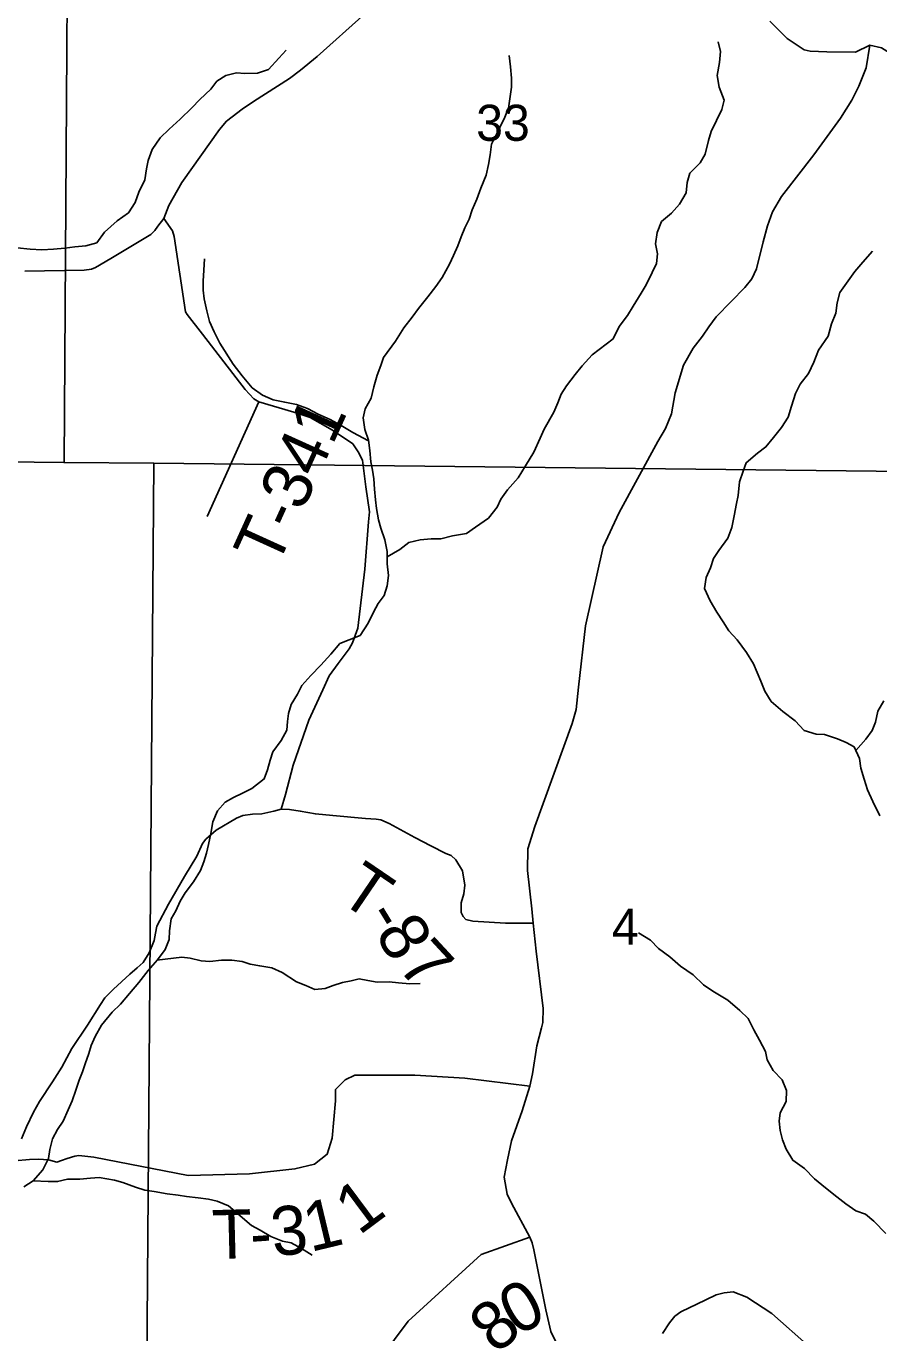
# Model space of a CAD drawing. Extents: x 2043100 to 2470832, y 443715 to 810583.
# Drawn here: x 2268942 to 2274168, y 633122 to 641129 of the extents above; entities that cross this region are included whole.
import ezdxf

# ---------------------------------------------------------------- set-up
doc = ezdxf.new("R2010")
doc.units = 0
for name, color, linetype in [('GM_X_County_Road', 7, 'Continuous'), ('GM_X_Minor_River', 7, 'Continuous'), ('GM_X_Section', 7, 'Continuous'), ('GM_X_Section_Text', 7, 'Continuous'), ('GM_X_Township_Road', 7, 'Continuous'), ('GM_X_Township_Road_Text', 7, 'Continuous')]:
    doc.layers.add(name, color=color, linetype=linetype)

msp = doc.modelspace()

# ---------------------------------------------------------------- linework, layer by layer
at = {"layer": 'GM_X_County_Road'}
for points in [[(2271017.7, 641203.3), (2270725.5, 640942.7), (2270623.4, 640858.5), (2270555.3, 640808.4), (2270335.2, 640666), (2270265.1, 640619.9), (2270205, 640573.8), (2270169, 640545.7), (2270127, 640495.6), (2269896.9, 640170.9), (2269816.8, 640028.6), (2269784.8, 639950.4), (2269748.8, 639902.3), (2269730.8, 639876.3), (2269706.8, 639852.2), (2269460.6, 639705.8), (2269366.5, 639649.7), (2269342.5, 639639.6), (2269298.4, 639633.6), (2268934, 639627.4)], [(2272192, 633058.1), (2272156.8, 633129.6), (2272126.4, 633263.3), (2272053.8, 633630.7), (2272043, 633674.6), (2272028.9, 633708.6), (2271916.6, 633916.7), (2271889.6, 633972.3), (2271871.8, 634076.2), (2271891.9, 634182.8), (2271915.8, 634299.5), (2271982.5, 634483.1), (2272028.6, 634633.7), (2272044.5, 634708.6), (2272071.4, 634881.5), (2272099.5, 634990.2), (2272108.9, 635024.4), (2272111.4, 635108.6), (2272067.1, 635460.5), (2272050, 635632.5), (2272040.4, 635720.5), (2272014.2, 635954.5), (2272015.9, 636086.8), (2272059.4, 636223.9), (2272288.2, 636855.3), (2272312.7, 636941.9), (2272326.2, 637078.4), (2272369.5, 637453.9), (2272478.9, 637938.9), (2272577.1, 638149.1), (2272813.4, 638584.2), (2272860, 638663.2), (2272896.4, 638752.1), (2272920.1, 638880.8), (2272971.1, 639052), (2273029.2, 639155.3), (2273086.8, 639228.5), (2273124.9, 639286.6), (2273170.9, 639346.8), (2273263, 639441), (2273347, 639527.2), (2273389, 639579.3), (2273417, 639641.4), (2273459, 639807.7), (2273485, 639905.9), (2273515, 639990.1), (2273571, 640084.3), (2273769.1, 640340.8), (2273933.2, 640565.3), (2274001.3, 640675.6), (2274045.3, 640761.7), (2274089.3, 640874), (2274112.5, 641011.8), (2274025.1, 640968.1), (2273849, 640972), (2273746.8, 640976), (2273710.8, 640984), (2273606.7, 641052.1), (2273500.5, 641158.3)], [(2273742.7, 633036.4), (2273511, 633240.5), (2273359.2, 633340), (2273274.6, 633372.5), (2273220.7, 633367.5), (2273170.9, 633354.5), (2273047.9, 633296.2), (2273008.7, 633276.9), (2272954.7, 633250.4), (2272917.2, 633223.7), (2272883.9, 633183), (2272841.1, 633118.1)]]:
    msp.add_lwpolyline(points, dxfattribs=at)
at = {"layer": 'GM_X_Minor_River'}
for points in [[(2272540, 639213.6), (2272577.2, 639287.3), (2272626.5, 639355.8), (2272661.9, 639412.3), (2272711.1, 639492.9), (2272742.5, 639543.2), (2272777.7, 639619.7), (2272805.2, 639674), (2272810.5, 639734.2), (2272799.9, 639794.1), (2272809.2, 639864.3), (2272836.5, 639930.6), (2272898, 639983.3), (2272945.4, 640037.9), (2272986.7, 640106.4), (2272992, 640170.5), (2273009.4, 640226.7), (2273072.7, 640291.4), (2273104.2, 640343.8), (2273123.3, 640428.1), (2273140.8, 640482.3), (2273172, 640550.8), (2273205.4, 640617.2), (2273218.8, 640675.4), (2273189.9, 640755.2), (2273177.2, 640827.1), (2273190.4, 640905.3), (2273197.7, 640973.5), (2273183.1, 641033.4)], [(2268887.5, 639770.1), (2268967.5, 639762.9), (2269037.5, 639757.6), (2269109.5, 639762.3), (2269179.4, 639769.1), (2269239.3, 639775.7), (2269307.2, 639782.4), (2269375, 639801.1), (2269422.3, 639865.7), (2269499.5, 639936.6), (2269569, 639985.3), (2269610.4, 640047.8), (2269631.7, 640112.1), (2269668.9, 640186.6), (2269680.2, 640254.8), (2269689.7, 640304.9), (2269715, 640373.3), (2269762.3, 640443.8), (2269817.7, 640496.4), (2269885, 640559.2), (2269958.3, 640628), (2270005.8, 640678.6), (2270073.1, 640741.4), (2270110.6, 640791.8), (2270166.2, 640826.4), (2270232, 640843.1), (2270282.1, 640837.6), (2270360, 640840.4), (2270427.7, 640863.1), (2270491, 640931.8), (2270534.5, 640982.3)], [(2271204.6, 639197.9), (2271255.7, 639279.8), (2271307, 639346.4), (2271346.5, 639398.9), (2271403.7, 639469.5), (2271453, 639534.1), (2271492.5, 639588.6), (2271535.6, 639671.1), (2271561.1, 639723.4), (2271588.5, 639781.8), (2271607.9, 639838), (2271631.3, 639892.3), (2271656.7, 639946.7), (2271676.2, 640002.9), (2271703.5, 640069.3), (2271728.8, 640135.6), (2271762, 640216), (2271775.3, 640280.2), (2271786.7, 640340.4), (2271794, 640404.6), (2271839.1, 640495.1), (2271876.3, 640571.6), (2271897.7, 640625.9), (2271909, 640698.1), (2271916.4, 640754.2), (2271915.8, 640810.3), (2271911.1, 640878.3), (2271902.4, 640948.3)], [(2273857.4, 639229.1), (2273878.6, 639304.5), (2273903.9, 639370.9), (2273911.3, 639433), (2273928.6, 639497.2), (2273970, 639553.7), (2274021.3, 639624.3), (2274070.6, 639682.9), (2274127.9, 639749.6)], [(2270129.1, 639185.2), (2270094.3, 639255.9), (2270065.7, 639319.7), (2270049, 639383.6), (2270032.3, 639457.5), (2270027.7, 639511.5), (2270027.2, 639565.6), (2270030.5, 639633.7), (2270035.8, 639703.8)], [(2270115.1, 636320.6), (2270160.9, 636372.9), (2270212.9, 636403.2), (2270267, 636429.4), (2270325, 636457.7), (2270400.9, 636516.2), (2270420.7, 636572.3), (2270436.5, 636630.5), (2270454.3, 636682.6), (2270504.2, 636750.9), (2270540, 636815.2), (2270543.8, 636867.2), (2270549.5, 636917.3), (2270565.4, 636971.5), (2270605.2, 637035.8), (2270631, 637087.9), (2270686.9, 637150.3), (2270748.8, 637212.6), (2270808.6, 637281), (2270864.5, 637345.3), (2270922.5, 637367.6), (2270988.6, 637395.9), (2271038.4, 637470.2), (2271070.2, 637538.5), (2271100, 637590.7), (2271135.9, 637640.9), (2271153.7, 637699), (2271163.4, 637763.2), (2271155.1, 637833.2), (2271154.8, 637909.3), (2271140.4, 637981.4), (2271116, 638053.3), (2271101.8, 638103.3), (2271089.4, 638173.4), (2271083.2, 638225.4), (2271076.9, 638291.5), (2271072.6, 638355.5), (2271064.3, 638407.6), (2271054.1, 638459.6), (2271047.8, 638527.7), (2271039.5, 638591.7), (2271017.1, 638657.7), (2271006.8, 638727.7), (2271020.6, 638783.9), (2271056.4, 638850.1), (2271072.1, 638918.3), (2271093.9, 638990.5), (2271115.7, 639048.7), (2271131.5, 639098.8), (2271204.6, 639197.9)], [(2271040, 638587.5), (2270945, 638639.3), (2270872.7, 638681.1), (2270804.3, 638718.8), (2270732, 638750.5), (2270665.7, 638786.3), (2270599.4, 638810), (2270527.1, 638823.7), (2270454.9, 638839.4), (2270390.6, 638867.2), (2270326.3, 638913), (2270265.8, 638986.8), (2270211.3, 639056.6), (2270129.1, 639185.2)], [(2271154.9, 637877.3), (2271232.9, 637921.7), (2271286.9, 637964), (2271357, 637980.3), (2271425.1, 637986.6), (2271483.3, 637986.9), (2271555.4, 638005.2), (2271641.5, 638019.6), (2271695.5, 638057.9), (2271775.4, 638114.3), (2271829.3, 638180.7), (2271851.1, 638230.8), (2271891, 638287.1), (2271956.8, 638361.5), (2272002.6, 638433.8), (2272052.4, 638518.1), (2272092.1, 638604.4), (2272115.9, 638658.5), (2272175.6, 638762.9), (2272199.4, 638821.1), (2272221.3, 638873.3), (2272253.1, 638925.5), (2272306.9, 638993.8), (2272348.8, 639048.1), (2272410.7, 639114.4), (2272540, 639213.6)], [(2274173.5, 636290.5), (2274131, 636378.4), (2274098.6, 636448.4), (2274078.3, 636514.3), (2274057.9, 636582.3), (2274049.7, 636640.4), (2274017.3, 636712.3), (2273967, 636740.2), (2273914.8, 636762), (2273834.5, 636787.6), (2273784.3, 636789.4), (2273710, 636813.1), (2273655.6, 636873), (2273579.2, 636928.7), (2273508.8, 636990.5), (2273468.4, 637054.4), (2273444.1, 637114.4), (2273421.8, 637168.3), (2273399.5, 637220.3), (2273357.1, 637290.2), (2273298.6, 637368), (2273248.2, 637423.9), (2273213.9, 637477.8), (2273175.5, 637537.7), (2273133.1, 637607.6), (2273098.7, 637683.6), (2273110.4, 637749.7), (2273136.2, 637809.9), (2273154, 637866.1), (2273187.9, 637916.3), (2273241.7, 637990.6), (2273267.5, 638056.8), (2273281.2, 638129), (2273294.9, 638203.1), (2273304.7, 638253.2), (2273314.4, 638337.4), (2273336.1, 638401.6), (2273354, 638453.7), (2273423.9, 638512.1), (2273475.9, 638550.4), (2273521.7, 638608.6), (2273571.6, 638668.9), (2273611.4, 638733.2), (2273633.2, 638799.4), (2273656.9, 638877.6), (2273684.7, 638935.8), (2273736.5, 639000.1), (2273768.3, 639070.3), (2273798.1, 639142.5), (2273857.4, 639229.1)], [(2274027.1, 636690.4), (2274087.2, 636760.7), (2274127.1, 636812.9), (2274146.9, 636863.1), (2274160.7, 636931.2), (2274198.5, 636995.5)], [(2268928.1, 634016.2), (2268984.1, 634054.5), (2269043.9, 634120.9), (2269079.7, 634191.2), (2269087.5, 634245.2), (2269103.3, 634311.4), (2269133.1, 634367.6), (2269169, 634419.9), (2269198.7, 634488.1), (2269224.5, 634544.3), (2269246.3, 634608.4), (2269266.1, 634670.6), (2269287.9, 634720.8), (2269303.8, 634770.9), (2269325.5, 634833.1), (2269339.4, 634883.2), (2269365.2, 634937.4), (2269403, 635007.7), (2269468.8, 635086.1), (2269520.7, 635136.4), (2269574.6, 635200.7), (2269632.4, 635269.1), (2269690.2, 635341.4), (2269746.1, 635407.8), (2269794, 635470.1), (2269817.7, 635532.2), (2269819.5, 635586.3), (2269831.2, 635658.5), (2269859.1, 635708.7), (2269884.9, 635766.9), (2269916.7, 635819.1), (2269966.6, 635885.4), (2270010.4, 635955.7), (2270030.2, 636007.8), (2270048, 636062), (2270059.8, 636114.1), (2270073.6, 636182.2), (2270085.3, 636252.4), (2270115.1, 636320.6)], [(2274210.8, 633731.3), (2274136.3, 633807.1), (2274086, 633848.9), (2274025.7, 633870.7), (2273965.4, 633912.5), (2273911.1, 633956.3), (2273840.6, 634010), (2273774.2, 634065.8), (2273711.8, 634129.6), (2273641.4, 634179.4), (2273599, 634247.3), (2273576.7, 634305.3), (2273562.4, 634361.3), (2273556.1, 634419.3), (2273563.9, 634469.4), (2273599.7, 634539.7), (2273601.4, 634607.8), (2273575.1, 634671.8), (2273520.7, 634729.6), (2273482.3, 634795.5), (2273474.1, 634845.5), (2273435.7, 634915.5), (2273401.3, 634979.4), (2273366.9, 635047.3), (2273316.6, 635097.2), (2273242.1, 635160.9), (2273149.6, 635216.6), (2273093.3, 635254.4), (2273028.9, 635316.2), (2272952.4, 635367.9), (2272886, 635425.7), (2272817.6, 635477.5), (2272767.3, 635527.3), (2272694.9, 635573.1)], [(2269743.5, 635404.7), (2269844.3, 635418.2), (2269896.4, 635424.5), (2269946.6, 635418.7), (2270014.8, 635401), (2270067, 635397.2), (2270139.1, 635405.5), (2270203.3, 635405.8), (2270265.5, 635398.1), (2270315.7, 635380.3), (2270373.9, 635370.5), (2270448.1, 635358.8), (2270510.4, 635329.1), (2270598.9, 635273.4), (2270655.1, 635249.6), (2270711.4, 635225.8), (2270773.5, 635232.1), (2270823.5, 635250.4), (2270881.6, 635268.7), (2270933.7, 635278.9), (2270983.8, 635291.1), (2271035.9, 635281.4), (2271094.1, 635271.6), (2271166.3, 635271.9), (2271224.5, 635266.2), (2271292.7, 635260.5), (2271356.8, 635262.8)], [(2268984.1, 634054.5), (2269076.3, 634048.9), (2269134.5, 634049.2), (2269194.6, 634063.5), (2269270.8, 634063.8), (2269336.9, 634070.2), (2269389, 634074.4), (2269483.3, 634056.8), (2269533.5, 634043), (2269611.9, 634015.3), (2269670.1, 633995.5), (2269726.3, 633987.8), (2269806.5, 633974.1), (2269872.7, 633966.4), (2269924.9, 633956.6), (2269997.1, 633949), (2270059.3, 633941.2), (2270113.5, 633929.4), (2270181.8, 633899.7), (2270322.7, 633780.2), (2270377, 633750.4), (2270441.3, 633712.6), (2270513.6, 633682.9), (2270565.8, 633673.1), (2270630.1, 633639.4), (2270694.4, 633597.6)]]:
    msp.add_lwpolyline(points, dxfattribs=at)
at = {"layer": 'GM_X_Section'}
for points in [[(2263800.1, 643920.5), (2269209.3, 643840), (2269174.3, 638453.9), (2264401.7, 638507.7), (2263741.3, 638515.9)], [(2274606.5, 643757.5), (2274521.2, 638396.8), (2269724.6, 638450.3), (2269174.3, 638453.9), (2269209.3, 643840)], [(2264401.7, 638507.7), (2269174.3, 638453.9), (2269724.6, 638450.3), (2269681.7, 632921.5), (2264289.9, 632876)], [(2274521.2, 638396.8), (2274979.6, 638384.1), (2274931.6, 632941.3), (2269681.7, 632921.5), (2269724.6, 638450.3)]]:
    msp.add_lwpolyline(points, close=True, dxfattribs=at)
at = {"layer": 'GM_X_Township_Road'}
for points in [[(2274544.7, 640661.5), (2274541.7, 640664.1), (2274276.8, 640916.3), (2274217.6, 640975.5), (2274183.2, 640996.5), (2274112.5, 641011.8)], [(2268913.6, 634310.2), (2268944.7, 634384.9), (2268987.6, 634473.7), (2269022.8, 634540.3), (2269103.4, 634659.7), (2269160.2, 634750.7), (2269222.9, 634863.9), (2269317.1, 635007.5), (2269397.6, 635133), (2269425.1, 635175.4), (2269476.5, 635228.3), (2269577.4, 635319.9), (2269623, 635358.6), (2269658.6, 635391.2), (2269695.9, 635449.8), (2269727, 635526.5), (2269734.4, 635570.7), (2269743.8, 635612.9), (2269814.2, 635748.2), (2269912.1, 635918), (2269988.6, 636043.4), (2270023.6, 636120), (2270043.3, 636146.4), (2270106.7, 636201.4), (2270231.9, 636275.3), (2270269.7, 636291.8), (2270329.7, 636300.7), (2270385.8, 636301.4), (2270459.7, 636318.5), (2270505.6, 636331.1), (2270530.5, 636419.7), (2270578.2, 636600.8), (2270674.7, 636876.8), (2270760.4, 637062.5), (2270799.3, 637147.2), (2270854.4, 637224.2), (2270921.4, 637313.3), (2270942.9, 637349.7), (2270973.8, 637440.3), (2271017.1, 637801.8), (2271039.3, 638090.9), (2271046.5, 638153.1), (2271024.5, 638305.2), (2271002.3, 638469.3), (2270977.6, 638521.1), (2270944.9, 638568.8), (2270819.6, 638653.3), (2270682.3, 638731.6), (2270581.8, 638762.3), (2270368.6, 638827.6), (2270338.3, 638845.2), (2270283.4, 638902.6), (2270023.4, 639241.2), (2269929.3, 639361.4), (2269919.2, 639377.4), (2269849, 639840.3), (2269838.9, 639874.3), (2269784.8, 639950.4)], [(2270368.6, 638827.6), (2270051.1, 638123.1)], [(2270505.6, 636331.1), (2270555.7, 636327.8), (2270622, 636318.7), (2270714.3, 636301.9), (2270820.6, 636291.3), (2271021.2, 636274), (2271087.4, 636268.9), (2271115.5, 636265.3), (2271165.8, 636243.9), (2271323.2, 636157.8), (2271422, 636107), (2271514.8, 636058.2), (2271547, 636046.6), (2271575.4, 636020.9), (2271616.4, 635953.3), (2271629.5, 635865.2), (2271624.2, 635813), (2271608.9, 635756.7), (2271607.7, 635698.5), (2271620, 635672.6), (2271636.3, 635654.8), (2271678.5, 635645.3), (2271879, 635632), (2272050, 635632.5)], [(2272028.6, 634633.7), (2271630.6, 634681.9), (2271323.1, 634701.8), (2270956.2, 634701.7), (2270896.7, 634672), (2270837.2, 634612.5), (2270837.2, 634543.1), (2270817.4, 634315), (2270787.6, 634215.9), (2270708.3, 634156.4), (2270589.3, 634126.6), (2270311.7, 634096.8), (2269934.8, 634086.9), (2269355.8, 634198), (2269265.5, 634208.8), (2269239.6, 634204.4), (2269193.7, 634189.8), (2269157.8, 634177.2), (2269129.9, 634168.8), (2269079.6, 634182.2), (2269017.5, 634185.3), (2268963.4, 634184.6), (2268871.3, 634175.3)], [(2272028.9, 633708.6), (2271729.7, 633601.2), (2271283.4, 633194.6), (2271025.6, 632847.6), (2270886.8, 632569.9)]]:
    msp.add_lwpolyline(points, dxfattribs=at)

# ---------------------------------------------------------------- texts
at = {"layer": 'GM_X_Section_Text'}
for s, height, p in [('33', 220.83, (2271700, 640426)), ('4', 220.8, (2272531.6, 635500.2))]:
    msp.add_text(s, height=height, rotation=0.00001, dxfattribs=at).set_placement(p)
at = {"layer": 'GM_X_Township_Road_Text'}
for s, rotation, p in [('T-341', 65.57963, (2270477.9, 637804.2)), ('T', 325.76077, (2270846.5, 635776.1)), ('-', 301.38813, (2271009, 635674.1)), ('8', 301.96345, (2271074.9, 635566.1)), ('7', 312.74977, (2271210, 635360.4)), ('1', 36.65288, (2270982, 633715.2)), ('3', 5.97142, (2270457.3, 633589.9)), ('1', 13.52084, (2270683.5, 633616.4)), ('T', 1.48297, (2270084.4, 633574.1)), ('-', 3.86245, (2270322.3, 633580.6)), ('0', 29.1562, (2271950.8, 633097.8)), ('8', 41.17368, (2271825.3, 632985.7))]:
    msp.add_text(s, height=300, rotation=rotation, dxfattribs=at).set_placement(p)

doc.saveas('drawing.dxf')
